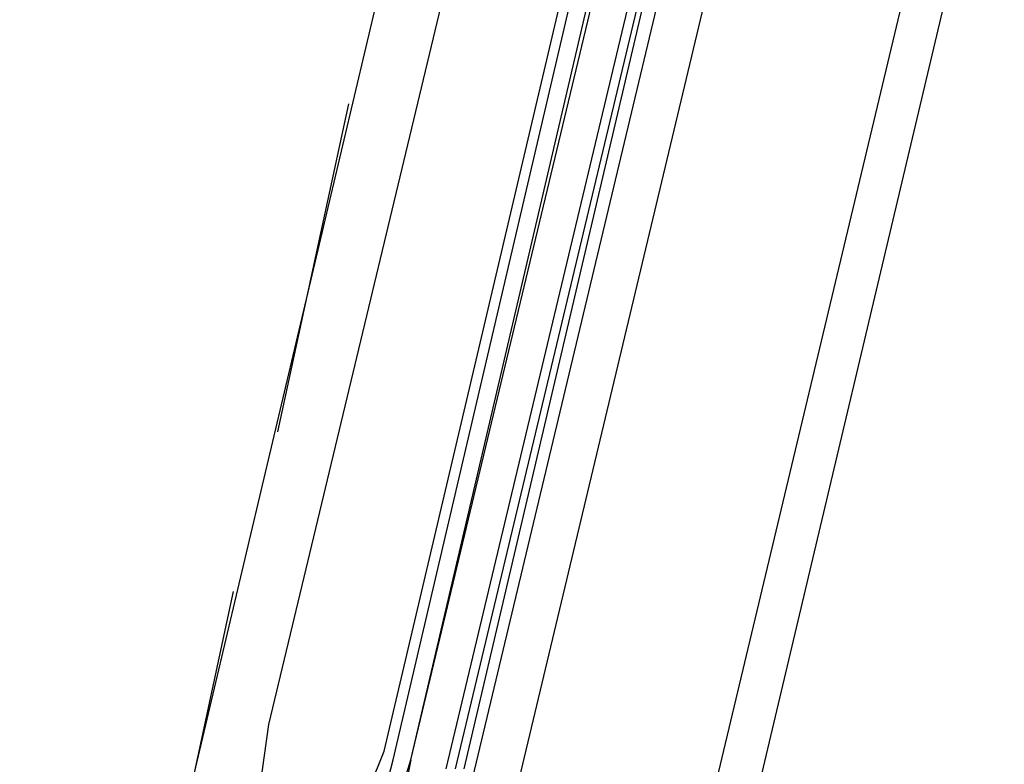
# Model space of a CAD drawing. Header units: feet. Extents: x -79 to 198, y -22 to 181.
# Tile 475 of 656: x 115.38 to 116.87, y 68.54 to 69.66. Entities that reach past the tile are written whole.
import ezdxf

# ---------------------------------------------------------------- set-up
doc = ezdxf.new("R2010")
doc.units = ezdxf.units.FT
doc.layers.add('A-LINEA', color=7, linetype='CONTINUOUS')

msp = doc.modelspace()

# ---------------------------------------------------------------- linework, layer by layer
at = {"layer": 'A-LINEA'}
for p, q in [((117.2133, 75.1511), (115.5733, 68.2178)), ((117.2133, 75.1511), (115.5733, 68.2178)), ((117.9733, 74.9778), (116.32, 68.0444)), ((117.9733, 74.9778), (116.32, 68.0444)), ((115.76, 68.6044), (116.4667, 71.5511)), ((115.76, 68.6044), (116.4667, 71.5511)), ((115.9333, 68.5644), (116.6267, 71.5111)), ((115.9333, 68.5644), (116.6267, 71.5111)), ((115.9467, 68.5511), (116.64, 71.5111)), ((115.9467, 68.5511), (116.64, 71.5111)), ((115.9733, 68.5511), (116.6667, 71.5111)), ((115.9733, 68.5511), (116.6667, 71.5111)), ((115.9733, 68.5511), (116.68, 71.4978)), ((115.9733, 68.5511), (116.68, 71.4978)), ((116.84, 71.4711), (116.1333, 68.5111)), ((116.84, 71.4711), (116.1333, 68.5111)), ((115.7733, 69.0444), (115.88, 69.5378)), ((115.7733, 69.0444), (115.88, 69.5378)), ((115.6, 68.3111), (115.7067, 68.8044)), ((115.6, 68.3111), (115.7067, 68.8044)), ((115.7467, 68.5111), (115.76, 68.6044)), ((115.7467, 68.5111), (115.76, 68.6044)), ((115.9067, 68.4978), (115.9333, 68.5644)), ((115.9067, 68.4978), (115.9333, 68.5644)), ((115.9333, 68.4978), (115.9467, 68.5511)), ((115.9333, 68.4978), (115.9467, 68.5511))]:
    msp.add_line(p, q, dxfattribs=at)
for points in [[(117.0933, 59.0178), (114.4, 59.6578), (118.2, 75.6978), (122, 91.7511), (124.68, 91.1111)], [(117.0933, 59.0178), (114.4, 59.6578), (118.2, 75.6978), (122, 91.7511), (124.68, 91.1111)], [(116.0267, 68.5378), (116.7467, 71.5511), (116.76, 71.5511), (116.04, 68.5378)], [(116.0267, 68.5378), (116.7467, 71.5511), (116.76, 71.5511), (116.04, 68.5378)], [(116.0667, 68.5244), (116.7867, 71.5378), (116.7733, 71.5511), (116.76, 71.5511), (116.0533, 68.5378)], [(116.0667, 68.5244), (116.7867, 71.5378), (116.7733, 71.5511), (116.76, 71.5511), (116.0533, 68.5378)], [(115.92, 68.3778), (115.9733, 68.5511), (115.96, 68.4844), (115.9733, 68.4711), (115.9733, 68.4711)], [(115.92, 68.3778), (115.9733, 68.5511), (115.96, 68.4844), (115.9733, 68.4711), (115.9733, 68.4711)]]:
    msp.add_lwpolyline(points, dxfattribs=at)

doc.saveas('drawing.dxf')
